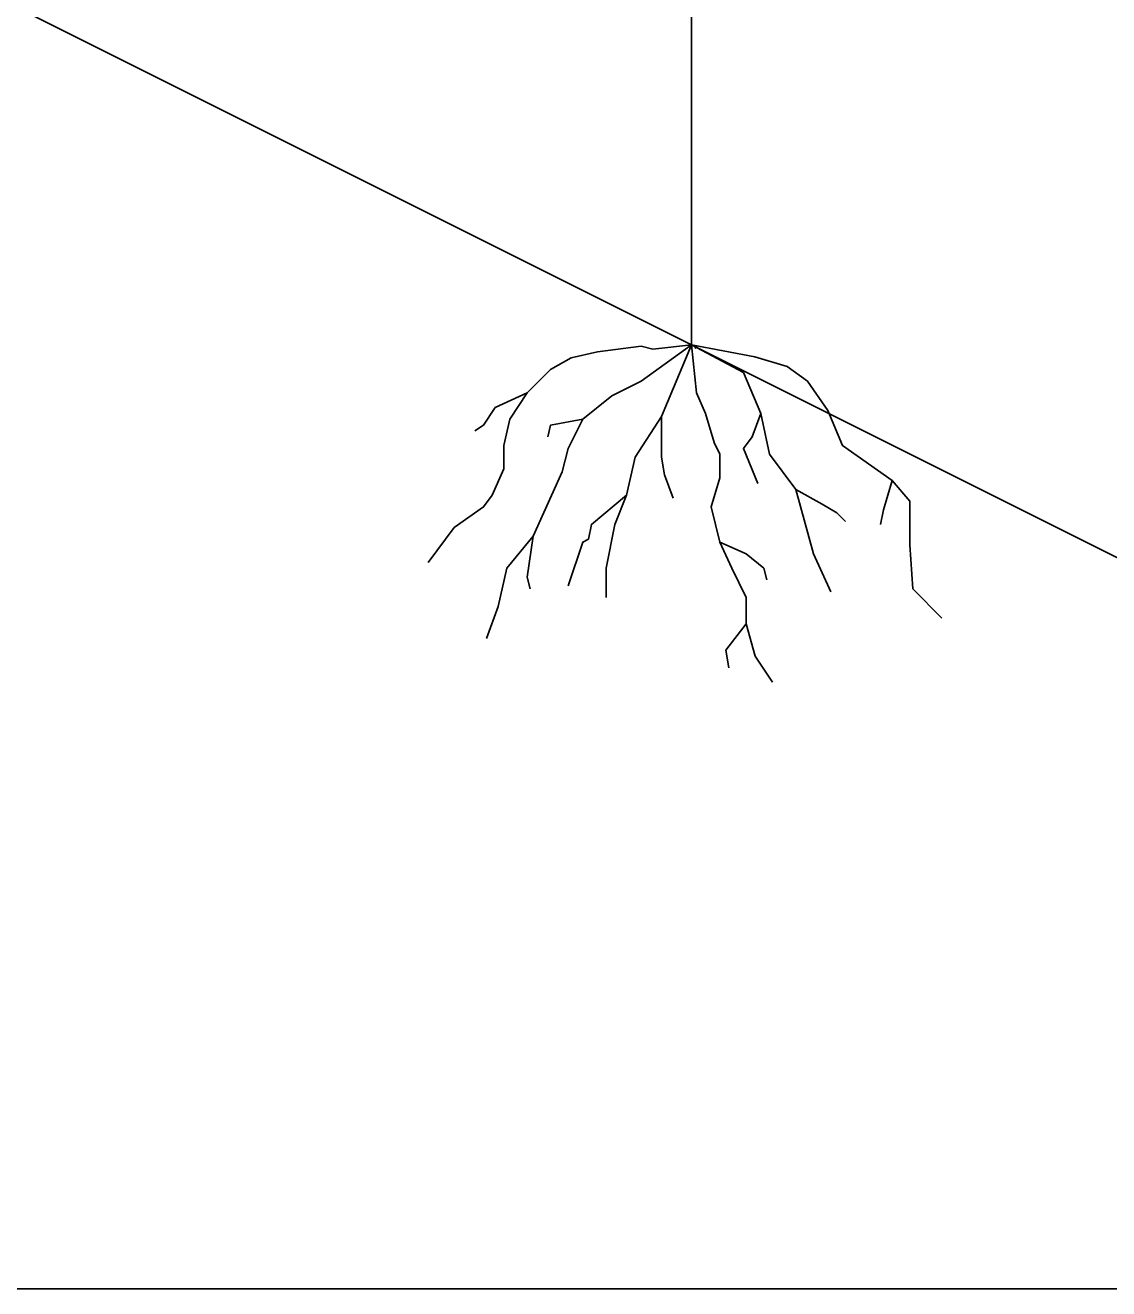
# Model space of a CAD drawing. Extents: x 1578769 to 1579225, y 724002 to 724828.
# Drawn here: x 1578854.864 to 1578856.303, y 724541.976 to 724543.654 of the extents above; entities that cross this region are included whole.
import ezdxf

# ---------------------------------------------------------------- set-up
doc = ezdxf.new("R2010")
doc.units = 0
for name, color, linetype in [('1', 7, 'Continuous'), ('Old_Level_41', 7, 'Continuous'), ('R_Fin Surface', 7, 'Continuous')]:
    doc.layers.add(name, color=color, linetype=linetype)

msp = doc.modelspace()

# ---------------------------------------------------------------- linework, layer by layer
at = {"layer": '1'}
for p, q in [((1578855.7489, 724543.2298), (1578855.7489, 724545.6297)), ((1578855.7536, 724543.2247), (1578855.7554, 724543.2288))]:
    msp.add_line(p, q, dxfattribs=at)
for points in [[(1578855.7489, 724543.2298), (1578855.6975, 724543.224), (1578855.682, 724543.2278), (1578855.6238, 724543.2201), (1578855.5889, 724543.2123), (1578855.5617, 724543.1968), (1578855.5307, 724543.1657), (1578855.5074, 724543.1308), (1578855.4996, 724543.0958), (1578855.4996, 724543.0648), (1578855.4841, 724543.0298), (1578855.4725, 724543.0143), (1578855.4337, 724542.9871), (1578855.3988, 724542.9405)], [(1578855.7489, 724543.2298), (1578855.682, 724543.1812), (1578855.6432, 724543.1618), (1578855.6044, 724543.1308), (1578855.585, 724543.092), (1578855.5772, 724543.0609), (1578855.5384, 724542.9755), (1578855.5035, 724542.9328), (1578855.4919, 724542.8823), (1578855.4764, 724542.8396)], [(1578855.7489, 724543.2298), (1578855.7091, 724543.1346), (1578855.6742, 724543.0803), (1578855.6626, 724543.0298), (1578855.6471, 724542.991), (1578855.6355, 724542.9328), (1578855.6355, 724542.8939)], [(1578855.7489, 724543.2298), (1578855.8329, 724543.2137), (1578855.8759, 724543.2007), (1578855.9031, 724543.1812), (1578855.9302, 724543.1424), (1578855.9497, 724543.0958), (1578856.0156, 724543.0493), (1578856.0389, 724543.0221), (1578856.0389, 724542.9638), (1578856.0428, 724542.9056), (1578856.0816, 724542.8668)], [(1578855.7489, 724543.2298), (1578855.8178, 724543.1929), (1578855.8411, 724543.1385), (1578855.8527, 724543.0842), (1578855.8876, 724543.0376), (1578855.9109, 724542.9522), (1578855.9341, 724542.9017)], [(1578855.7489, 724543.2298), (1578855.7557, 724543.1657), (1578855.7673, 724543.1385), (1578855.779, 724543.0997), (1578855.7867, 724543.0842), (1578855.7867, 724543.0531), (1578855.7751, 724543.0143), (1578855.7867, 724542.9677), (1578855.8023, 724542.9328), (1578855.8216, 724542.8939), (1578855.8216, 724542.859), (1578855.8333, 724542.8163), (1578855.8565, 724542.7814)], [(1578855.5307, 724543.1657), (1578855.488, 724543.1463), (1578855.4725, 724543.123), (1578855.4609, 724543.1152)], [(1578855.8411, 724543.1385), (1578855.8294, 724543.1075), (1578855.8178, 724543.092), (1578855.8372, 724543.0454)], [(1578855.6044, 724543.1308), (1578855.5617, 724543.123), (1578855.5578, 724543.1075)], [(1578855.7091, 724543.1346), (1578855.7091, 724543.0803), (1578855.713, 724543.057), (1578855.7247, 724543.0259)], [(1578855.8876, 724543.0376), (1578855.9225, 724543.0182), (1578855.9419, 724543.0065), (1578855.9535, 724542.9949)], [(1578856.0156, 724543.0493), (1578856.004, 724543.0104), (1578856.0001, 724542.991)], [(1578855.6626, 724543.0298), (1578855.616, 724542.991), (1578855.6122, 724542.9716), (1578855.6044, 724542.9677), (1578855.585, 724542.9095)], [(1578855.5384, 724542.9755), (1578855.5307, 724542.9211), (1578855.5346, 724542.9056)], [(1578855.7867, 724542.9677), (1578855.8216, 724542.9522), (1578855.8449, 724542.9328), (1578855.8488, 724542.9173)], [(1578855.8216, 724542.859), (1578855.7945, 724542.8241), (1578855.7984, 724542.8008)]]:
    msp.add_lwpolyline(points, dxfattribs=at)
at = {"layer": 'Old_Level_41'}
msp.add_lwpolyline([(1578827.7658, 724541.9761), (1578888.4746, 724541.9761)], dxfattribs=at)
at = {"layer": 'R_Fin Surface'}
msp.add_line((1578851.1672, 724545.5206), (1578857.2241, 724542.4922), dxfattribs=at)
msp.add_line((1578851.1672, 724545.5206), (1578857.2241, 724542.4922), dxfattribs=at)

doc.saveas('drawing.dxf')
